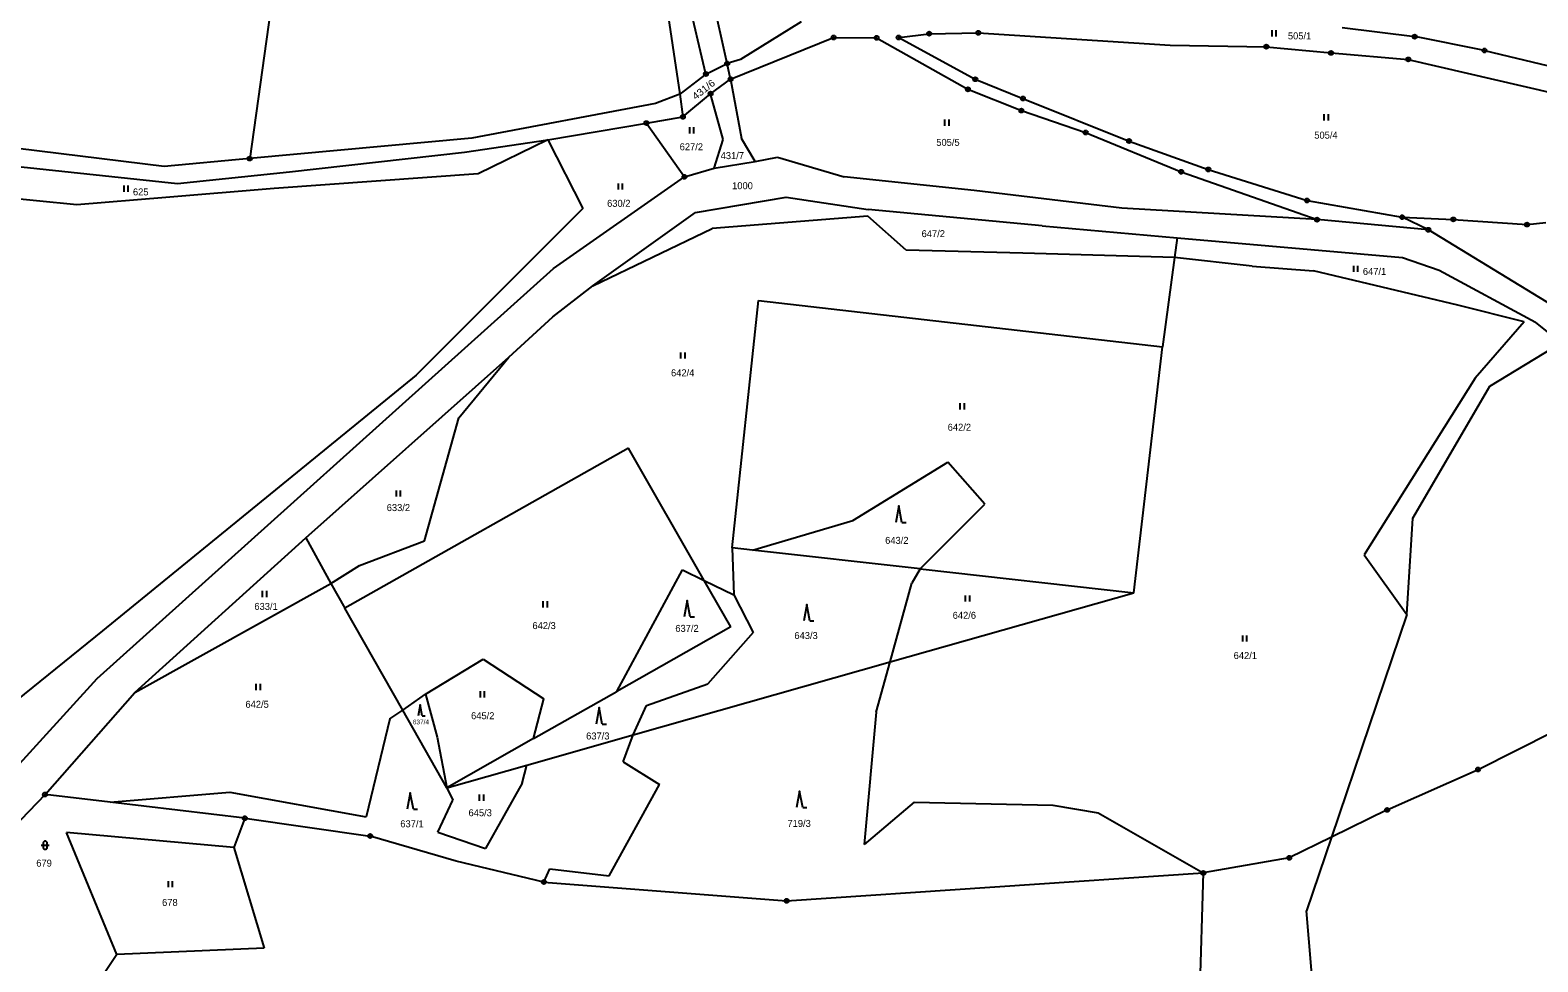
# Model space of a CAD drawing. Extents: x -754970 to -752637, y -970569 to -968179.
# Drawn here: x -754000.8 to -753633.5, y -969426.8 to -969199.9 of the extents above; entities that cross this region are included whole.
import ezdxf
from ezdxf.enums import TextEntityAlignment as Align

# ---------------------------------------------------------------- set-up
doc = ezdxf.new("R2010")
doc.units = 0
doc.header["$LTSCALE"] = 0.68
for name, color, linetype, lineweight in [('1', 7, 'Continuous', 25), ('3', 7, 'Continuous', 25), ('8', 7, 'Continuous', 25)]:
    doc.layers.add(name, color=color, linetype=linetype, lineweight=lineweight)
doc.layers.add('2', color=7, linetype='Continuous')

msp = doc.modelspace()

# ---------------------------------------------------------------- linework, layer by layer
at = {"layer": '1'}
for p, q in [((-753836.16, -969210.54), (-753846.55, -969166.69)), ((-753830.99, -969207.99), (-753839.25, -969170.77)), ((-753940.81, -969184.6), (-753947.3, -969231.15)), ((-753846.8, -969186.86), (-753842.52, -969215.46)), ((-753812.96, -969197.84), (-753827.73, -969206.99)), ((-753789.19, -969201.65), (-753781.77, -969200.72)), ((-753781.77, -969200.72), (-753769.81, -969200.5)), ((-753769.81, -969200.5), (-753723.05, -969203.53)), ((-753681.12, -969199.2), (-753663.47, -969201.44)), ((-753830.14, -969211.8), (-753805.04, -969201.65)), ((-753805.04, -969201.65), (-753794.59, -969201.73)), ((-753794.59, -969201.73), (-753772.33, -969214.26)), ((-753789.19, -969201.65), (-753770.53, -969211.81)), ((-753723.05, -969203.53), (-753699.64, -969203.89)), ((-753699.64, -969203.89), (-753683.86, -969205.4)), ((-753646.47, -969204.82), (-753663.47, -969201.44)), ((-753836.16, -969210.54), (-753830.99, -969207.99)), ((-753827.73, -969206.99), (-753830.99, -969207.99)), ((-753830.14, -969211.8), (-753830.99, -969207.99)), ((-753683.86, -969205.4), (-753665.05, -969206.99)), ((-753665.05, -969206.99), (-753629.68, -969215.2)), ((-753646.47, -969204.82), (-753602.09, -969215.42)), ((-753836.16, -969210.54), (-753842.52, -969215.46)), ((-753835.02, -969215.33), (-753830.14, -969211.8)), ((-753830.14, -969211.8), (-753827.46, -969226.25)), ((-753770.53, -969211.81), (-753758.93, -969216.5)), ((-753842.52, -969215.46), (-753848.43, -969217.73)), ((-753842.52, -969215.46), (-753841.76, -969220.97)), ((-753841.76, -969220.97), (-753835.02, -969215.33)), ((-753831.97, -969226.5), (-753835.02, -969215.33)), ((-753772.33, -969214.26), (-753759.29, -969219.45)), ((-753848.43, -969217.73), (-753893.21, -969226.14)), ((-753758.93, -969216.5), (-753733.06, -969226.87)), ((-753874.69, -969226.6), (-753850.65, -969222.49)), ((-753850.65, -969222.49), (-753841.76, -969220.97)), ((-753850.65, -969222.49), (-753841.39, -969235.59)), ((-753759.29, -969219.45), (-753743.65, -969224.78)), ((-753968.11, -969233.08), (-754029.9, -969225.5)), ((-753893.21, -969226.14), (-753947.3, -969231.15)), ((-753894.97, -969229.58), (-753874.69, -969226.6)), ((-753874.69, -969226.6), (-753891.64, -969234.87)), ((-753874.69, -969226.6), (-753866.15, -969243.28)), ((-753834.13, -969233.51), (-753831.97, -969226.5)), ((-753824.18, -969231.82), (-753827.46, -969226.25)), ((-753743.65, -969224.78), (-753720.38, -969234.36)), ((-753937.64, -969234.41), (-753894.97, -969229.58)), ((-753733.06, -969226.87), (-753713.76, -969233.79)), ((-754021.81, -969231.13), (-753964.91, -969237.25)), ((-753947.3, -969231.15), (-753968.11, -969233.08)), ((-753841.39, -969235.59), (-753834.13, -969233.51)), ((-753834.13, -969233.51), (-753824.18, -969231.82)), ((-753824.18, -969231.82), (-753818.71, -969230.83)), ((-753818.71, -969230.83), (-753802.5, -969235.56)), ((-753713.76, -969233.79), (-753689.69, -969241.35)), ((-753989.41, -969242.38), (-754041.96, -969237.25)), ((-753964.91, -969237.25), (-753937.64, -969234.41)), ((-753891.64, -969234.87), (-753941.32, -969238.44)), ((-753873.3, -969257.93), (-753841.39, -969235.59)), ((-753770.84, -969238.93), (-753802.5, -969235.56)), ((-753720.38, -969234.36), (-753687.26, -969246.02)), ((-753967.77, -969240.62), (-753989.41, -969242.38)), ((-753941.32, -969238.44), (-753967.77, -969240.62)), ((-753838.7, -969244.26), (-753816.64, -969240.55)), ((-753816.64, -969240.55), (-753796.64, -969243.56)), ((-753734.86, -969243.25), (-753770.84, -969238.93)), ((-753689.69, -969241.35), (-753666.54, -969245.42)), ((-753866.15, -969243.28), (-753906.78, -969283.92)), ((-753863.7, -969262.16), (-753838.7, -969244.26)), ((-753754.26, -969247.56), (-753796.64, -969243.56)), ((-753687.26, -969246.02), (-753734.86, -969243.25)), ((-753863.7, -969262.16), (-753834.63, -969248.14)), ((-753796.74, -969245.15), (-753834.63, -969248.14)), ((-753787.41, -969253.49), (-753796.74, -969245.15)), ((-753754.26, -969247.56), (-753721.36, -969250.44)), ((-753660.14, -969248.49), (-753687.26, -969246.02)), ((-753666.54, -969245.42), (-753654.08, -969245.97)), ((-753660.14, -969248.49), (-753666.54, -969245.42)), ((-753624.98, -969269.99), (-753660.14, -969248.49)), ((-753654.08, -969245.97), (-753636.1, -969247.23)), ((-753636.1, -969247.23), (-753631.5, -969246.75)), ((-753721.36, -969250.44), (-753666.43, -969255.24)), ((-753758.98, -969254.16), (-753787.41, -969253.49)), ((-753722, -969255.21), (-753724.92, -969277.04)), ((-753703.07, -969257.39), (-753722, -969255.21)), ((-753666.43, -969255.24), (-753657.53, -969258.34)), ((-753984.47, -969357.82), (-753873.3, -969257.93)), ((-753703.07, -969257.39), (-753688.11, -969258.46)), ((-753652.95, -969266.83), (-753688.11, -969258.46)), ((-753657.53, -969258.34), (-753634.09, -969271.01)), ((-753873.42, -969269.68), (-753863.7, -969262.16)), ((-753829.77, -969325.97), (-753823.35, -969265.69)), ((-753823.35, -969265.69), (-753724.92, -969277.04)), ((-753636.79, -969270.88), (-753652.95, -969266.83)), ((-753884.14, -969279.52), (-753873.42, -969269.68)), ((-753636.79, -969270.88), (-753648.79, -969284.66)), ((-753731.91, -969336.9), (-753724.92, -969277.04)), ((-753933.63, -969323.55), (-753884.14, -969279.52)), ((-753896.39, -969294.33), (-753884.14, -969279.52)), ((-753906.78, -969283.92), (-753983.16, -969346.17)), ((-753648.79, -969284.66), (-753675.81, -969327.65)), ((-753663.97, -969318.77), (-753645.19, -969286.59)), ((-753904.76, -969324.25), (-753896.39, -969294.33)), ((-753855.03, -969301.66), (-753924.11, -969340.65)), ((-753836.57, -969333.94), (-753855.03, -969301.66)), ((-753800.4, -969319.3), (-753777.2, -969305.11)), ((-753768.2, -969315.35), (-753777.2, -969305.11)), ((-753783.94, -969331.09), (-753768.2, -969315.35)), ((-753824.79, -969326.53), (-753800.4, -969319.3)), ((-753975.29, -969361.24), (-753933.63, -969323.55)), ((-753933.63, -969323.55), (-753927.54, -969334.64)), ((-753920.54, -969330.24), (-753904.76, -969324.25)), ((-753829.77, -969325.97), (-753829.33, -969337.45)), ((-753824.79, -969326.53), (-753829.77, -969325.97)), ((-753783.94, -969331.09), (-753824.79, -969326.53)), ((-753927.54, -969334.64), (-753920.54, -969330.24)), ((-753857.86, -969360.98), (-753841.85, -969331.37)), ((-753841.85, -969331.37), (-753836.57, -969333.94)), ((-753783.94, -969331.09), (-753785.97, -969334.6)), ((-753783.94, -969331.09), (-753731.91, -969336.9)), ((-753975.29, -969361.24), (-753927.54, -969334.64)), ((-753927.54, -969334.64), (-753924.11, -969340.65)), ((-753830.1, -969345.26), (-753836.57, -969333.94)), ((-753836.57, -969333.94), (-753829.33, -969337.45)), ((-753791.29, -969353.75), (-753785.97, -969334.6)), ((-753791.29, -969353.75), (-753731.91, -969336.9)), ((-753829.33, -969337.45), (-753824.62, -969346.61)), ((-753910.01, -969365.52), (-753924.11, -969340.65)), ((-753665.39, -969342.2), (-753683.76, -969396.47)), ((-753983.16, -969346.17), (-754003.97, -969362.97)), ((-753830.1, -969345.26), (-753857.86, -969360.98)), ((-753824.62, -969346.61), (-753835.67, -969359.12)), ((-753904.45, -969361.59), (-753890.47, -969353.08)), ((-753890.47, -969353.08), (-753875.62, -969362.75)), ((-753853.85, -969371.53), (-753791.29, -969353.75)), ((-753794.68, -969365.99), (-753791.29, -969353.75)), ((-754005.83, -969381.28), (-753984.47, -969357.82)), ((-753997.17, -969386.08), (-753975.29, -969361.24)), ((-753910.01, -969365.52), (-753904.45, -969361.59)), ((-753904.45, -969361.59), (-753901.65, -969372.13)), ((-753878.14, -969372.46), (-753857.86, -969360.98)), ((-753850.63, -969364.38), (-753835.67, -969359.12)), ((-753913.2, -969367.64), (-753910.01, -969365.52)), ((-753899.28, -969384.44), (-753910.01, -969365.52)), ((-753878.14, -969372.46), (-753875.62, -969362.75)), ((-753853.85, -969371.53), (-753850.63, -969364.38)), ((-753794.68, -969365.99), (-753797.58, -969398.28)), ((-753913.2, -969367.64), (-753918.91, -969391.5)), ((-753901.65, -969372.13), (-753899.28, -969384.44)), ((-753878.14, -969372.46), (-753899.28, -969384.44)), ((-753879.78, -969378.9), (-753853.85, -969371.53)), ((-753856.36, -969378.13), (-753853.85, -969371.53)), ((-753648.04, -969379.97), (-753629.69, -969370.7)), ((-753899.28, -969384.44), (-753879.78, -969378.9)), ((-753880.92, -969383.34), (-753879.78, -969378.9)), ((-753856.36, -969378.13), (-753847.48, -969383.63)), ((-753670.2, -969389.83), (-753648.04, -969379.97)), ((-753899.28, -969384.44), (-753897.78, -969387.42)), ((-753880.92, -969383.34), (-753889.9, -969399.21)), ((-753859.71, -969405.89), (-753847.48, -969383.63)), ((-753997.17, -969386.08), (-754009.91, -969399.3)), ((-753981.33, -969387.96), (-753997.17, -969386.08)), ((-753981.33, -969387.96), (-753952.18, -969385.5)), ((-753948.5, -969391.85), (-753981.33, -969387.96)), ((-753952.18, -969385.5), (-753918.91, -969391.5)), ((-753901.5, -969395.22), (-753897.78, -969387.42)), ((-753785.43, -969387.94), (-753797.58, -969398.28)), ((-753785.43, -969387.94), (-753751.65, -969388.63)), ((-753948.5, -969391.85), (-753951.17, -969399.02)), ((-753948.5, -969391.85), (-753917.96, -969396.19)), ((-753751.65, -969388.63), (-753740.57, -969390.51)), ((-753740.57, -969390.51), (-753714.98, -969405.19)), ((-753670.2, -969389.83), (-753683.76, -969396.47)), ((-753979.65, -969425.07), (-753991.95, -969395.36)), ((-753951.17, -969399.02), (-753991.95, -969395.36)), ((-753901.5, -969395.22), (-753889.9, -969399.21)), ((-753951.17, -969399.02), (-753943.75, -969423.51)), ((-753897.03, -969402.31), (-753917.96, -969396.19)), ((-753683.76, -969396.47), (-753694.04, -969401.51)), ((-753683.76, -969396.47), (-753689.84, -969414.44)), ((-753875.64, -969407.4), (-753897.03, -969402.31)), ((-753694.04, -969401.51), (-753714.98, -969405.19)), ((-753875.64, -969407.4), (-753874.2, -969404.17)), ((-753874.2, -969404.17), (-753859.71, -969405.89)), ((-753816.51, -969411.98), (-753714.98, -969405.19)), ((-753714.98, -969405.19), (-753715.98, -969437.31)), ((-753875.64, -969407.4), (-753816.51, -969411.98)), ((-753943.75, -969423.51), (-753979.65, -969425.07)), ((-753979.65, -969425.07), (-753993.17, -969445.13))]:
    msp.add_line(p, q, dxfattribs=at)
for points in [[(-753721.36, -969250.44), (-753722, -969255.21), (-753758.98, -969254.16)], [(-753645.19, -969286.59), (-753627.82, -969276.04), (-753634.09, -969271.01)], [(-753675.81, -969327.65), (-753665.39, -969342.2), (-753663.97, -969318.77)], [(-753693.02, -969459.98), (-753686.27, -969456.81), (-753689.84, -969414.44)]]:
    msp.add_lwpolyline(points, dxfattribs=at)
at = {"layer": '3'}
for p, q in [((-753698.241, -969201.39), (-753698.241, -969199.89)), ((-753697.24, -969201.39), (-753697.24, -969199.89)), ((-753777.921, -969223.16), (-753777.921, -969221.66)), ((-753776.92, -969223.16), (-753776.92, -969221.66)), ((-753685.511, -969221.86), (-753685.511, -969220.36)), ((-753684.51, -969221.86), (-753684.51, -969220.36)), ((-753840.081, -969225.03), (-753840.081, -969223.53)), ((-753839.08, -969225.03), (-753839.08, -969223.53)), ((-753857.491, -969238.69), (-753857.491, -969237.19)), ((-753856.49, -969238.69), (-753856.49, -969237.19)), ((-753977.921, -969239.23), (-753977.921, -969237.73)), ((-753976.92, -969239.23), (-753976.92, -969237.73)), ((-753678.331, -969258.75), (-753678.331, -969257.25)), ((-753677.33, -969258.75), (-753677.33, -969257.25)), ((-753842.241, -969279.85), (-753842.241, -969278.35)), ((-753841.24, -969279.85), (-753841.24, -969278.35)), ((-753774.201, -969292.26), (-753774.201, -969290.76)), ((-753773.2, -969292.26), (-753773.2, -969290.76)), ((-753911.551, -969313.47), (-753911.551, -969311.97)), ((-753910.55, -969313.47), (-753910.55, -969311.97)), ((-753788.4, -969319.78), (-753787.404, -969319.78)), ((-753944.171, -969337.99), (-753944.171, -969336.49)), ((-753943.17, -969337.99), (-753943.17, -969336.49)), ((-753875.781, -969340.5), (-753875.781, -969339)), ((-753874.78, -969340.5), (-753874.78, -969339)), ((-753772.901, -969339.05), (-753772.901, -969337.55)), ((-753771.9, -969339.05), (-753771.9, -969337.55)), ((-753839.96, -969342.78), (-753838.964, -969342.78)), ((-753810.83, -969343.79), (-753809.834, -969343.79)), ((-753705.351, -969348.8), (-753705.351, -969347.3)), ((-753704.35, -969348.8), (-753704.35, -969347.3)), ((-753945.701, -969360.64), (-753945.701, -969359.14)), ((-753944.7, -969360.64), (-753944.7, -969359.14)), ((-753891.111, -969362.4), (-753891.111, -969360.9)), ((-753890.11, -969362.4), (-753890.11, -969360.9)), ((-753905.258, -969366.94), (-753904.59, -969366.94)), ((-753861.4, -969368.9), (-753860.404, -969368.9)), ((-753891.291, -969387.59), (-753891.291, -969386.09)), ((-753890.29, -969387.59), (-753890.29, -969386.09)), ((-753907.43, -969389.66), (-753906.434, -969389.66)), ((-753812.58, -969389.25), (-753811.584, -969389.25)), ((-753998.141, -969398.421), (-753996.139, -969398.421)), ((-753997.641, -969397.921), (-753997.641, -969398.922)), ((-753996.639, -969398.922), (-753996.639, -969397.921)), ((-753967.121, -969408.65), (-753967.121, -969407.15)), ((-753966.12, -969408.65), (-753966.12, -969407.15))]:
    msp.add_line(p, q, dxfattribs=at)
for points in [[(-753788.4, -969319.78), (-753789.15, -969315.78), (-753789.9, -969319.78)], [(-753839.96, -969342.78), (-753840.71, -969338.78), (-753841.46, -969342.78)], [(-753810.83, -969343.79), (-753811.58, -969339.79), (-753812.33, -969343.79)], [(-753905.258, -969366.94), (-753905.76, -969364.26), (-753906.262, -969366.94)], [(-753861.4, -969368.9), (-753862.15, -969364.9), (-753862.9, -969368.9)], [(-753907.43, -969389.66), (-753908.18, -969385.66), (-753908.93, -969389.66)], [(-753812.58, -969389.25), (-753813.33, -969385.25), (-753814.08, -969389.25)]]:
    msp.add_lwpolyline(points, dxfattribs=at)
for centre, start, end in [((-753997.14, -969397.9209), 0, 180), ((-753997.14, -969398.9209), 180, 359.98789)]:
    msp.add_arc(centre, 0.5, start, end, dxfattribs=at)
at = {"layer": '8'}
for centre, radius in [((-753781.77, -969200.7199), 0.5), ((-753781.77, -969200.7199), 0.0303), ((-753769.81, -969200.4999), 0.5), ((-753769.81, -969200.4999), 0.0303), ((-753663.47, -969201.4399), 0.5), ((-753805.04, -969201.6499), 0.5), ((-753805.04, -969201.6499), 0.0303), ((-753794.59, -969201.7299), 0.5), ((-753794.59, -969201.7299), 0.0303), ((-753789.19, -969201.6499), 0.5), ((-753789.19, -969201.6499), 0.0303), ((-753699.64, -969203.8899), 0.5), ((-753699.64, -969203.8899), 0.0303), ((-753663.47, -969201.4399), 0.0303), ((-753646.47, -969204.8199), 0.5), ((-753830.99, -969207.9899), 0.5), ((-753830.99, -969207.9899), 0.0303), ((-753683.86, -969205.3999), 0.5), ((-753683.86, -969205.3999), 0.0303), ((-753665.05, -969206.9899), 0.5), ((-753665.05, -969206.9899), 0.0303), ((-753646.47, -969204.8199), 0.0303), ((-753836.16, -969210.5399), 0.5), ((-753836.16, -969210.5399), 0.0303), ((-753830.14, -969211.7999), 0.5), ((-753830.14, -969211.7999), 0.0303), ((-753770.53, -969211.8099), 0.5), ((-753770.53, -969211.8099), 0.0303), ((-753835.02, -969215.3299), 0.5), ((-753835.02, -969215.3299), 0.0303), ((-753772.33, -969214.2599), 0.5), ((-753772.33, -969214.2599), 0.0303), ((-753759.29, -969219.4499), 0.5), ((-753758.93, -969216.4999), 0.5), ((-753758.93, -969216.4999), 0.0303), ((-753850.65, -969222.4899), 0.5), ((-753850.65, -969222.4899), 0.0303), ((-753841.76, -969220.9699), 0.5), ((-753841.76, -969220.9699), 0.0303), ((-753759.29, -969219.4499), 0.0303), ((-753743.65, -969224.7799), 0.5), ((-753743.65, -969224.7799), 0.0303), ((-753733.06, -969226.8699), 0.5), ((-753733.06, -969226.8699), 0.0303), ((-753947.3, -969231.1499), 0.5), ((-753947.3, -969231.1499), 0.0303), ((-753720.38, -969234.3599), 0.5), ((-753713.76, -969233.7899), 0.5), ((-753713.76, -969233.7899), 0.0303), ((-753841.39, -969235.5899), 0.5), ((-753841.39, -969235.5899), 0.0303), ((-753720.38, -969234.3599), 0.0303), ((-753689.69, -969241.3499), 0.5), ((-753689.69, -969241.3499), 0.0303), ((-753666.54, -969245.4199), 0.5), ((-753687.26, -969246.0199), 0.5), ((-753687.26, -969246.0199), 0.0303), ((-753666.54, -969245.4199), 0.0303), ((-753660.14, -969248.4899), 0.5), ((-753660.14, -969248.4899), 0.0303), ((-753654.08, -969245.9699), 0.5), ((-753654.08, -969245.9699), 0.0303), ((-753636.1, -969247.2299), 0.5), ((-753636.1, -969247.2299), 0.0303), ((-753648.04, -969379.9699), 0.5), ((-753648.04, -969379.9699), 0.0303), ((-753997.17, -969386.0799), 0.5), ((-753997.17, -969386.0799), 0.0303), ((-753948.5, -969391.8499), 0.5), ((-753948.5, -969391.8499), 0.0303), ((-753670.2, -969389.8299), 0.5), ((-753670.2, -969389.8299), 0.0303), ((-753917.96, -969396.1899), 0.5), ((-753917.96, -969396.1899), 0.0303), ((-753694.04, -969401.5099), 0.5), ((-753694.04, -969401.5099), 0.0303), ((-753714.98, -969405.1899), 0.5), ((-753714.98, -969405.1899), 0.0303), ((-753875.64, -969407.3999), 0.5), ((-753875.64, -969407.3999), 0.0303), ((-753816.51, -969411.9799), 0.5), ((-753816.51, -969411.9799), 0.0303)]:
    msp.add_circle(centre, radius, dxfattribs=at)

# ---------------------------------------------------------------- texts
at = {"layer": '2'}
for s, height, p in [('505/1', 1.7, (-753691.53, -969202.105)), ('505/5', 1.7, (-753777.19, -969228.045)), ('505/4', 1.7, (-753685.1, -969226.285)), ('627/2', 1.7, (-753839.71, -969229.115)), ('431/7', 1.7, (-753829.73, -969231.275)), ('1000', 1.7, (-753827.25, -969238.605)), ('625', 1.7, (-753973.859, -969240.115)), ('630/2', 1.7, (-753857.39, -969242.895)), ('647/2', 1.7, (-753780.77, -969250.285)), ('647/1', 1.7, (-753673.27, -969259.485)), ('642/4', 1.7, (-753841.82, -969284.195)), ('642/2', 1.7, (-753774.41, -969297.445)), ('633/2', 1.7, (-753911.08, -969317.025)), ('643/2', 1.7, (-753789.65, -969325.005)), ('633/1', 1.7, (-753943.32, -969341.095)), ('642/3', 1.7, (-753875.58, -969345.775)), ('642/6', 1.7, (-753773.2, -969343.265)), ('637/2', 1.7, (-753840.77, -969346.445)), ('643/3', 1.7, (-753811.76, -969348.195)), ('642/1', 1.7, (-753704.75, -969353.065)), ('642/5', 1.7, (-753945.5, -969364.945)), ('645/2', 1.7, (-753890.53, -969367.725)), ('637/4', 1.14, (-753905.599, -969368.975)), ('637/3', 1.7, (-753862.5, -969372.665)), ('645/3', 1.7, (-753891.15, -969391.365)), ('637/1', 1.7, (-753907.77, -969394.055)), ('719/3', 1.7, (-753813.45, -969393.965)), ('679', 1.7, (-753997.409, -969403.635)), ('678', 1.7, (-753966.759, -969413.225))]:
    msp.add_text(s, height=height, dxfattribs=at).set_placement(p, align=Align.CENTER)
at = {"layer": '2', "width": 1.1}
msp.add_text('431/6', height=1.7, rotation=38, dxfattribs=at).set_placement((-753836.2013, -969214.9955), align=Align.CENTER)

doc.saveas('drawing.dxf')
